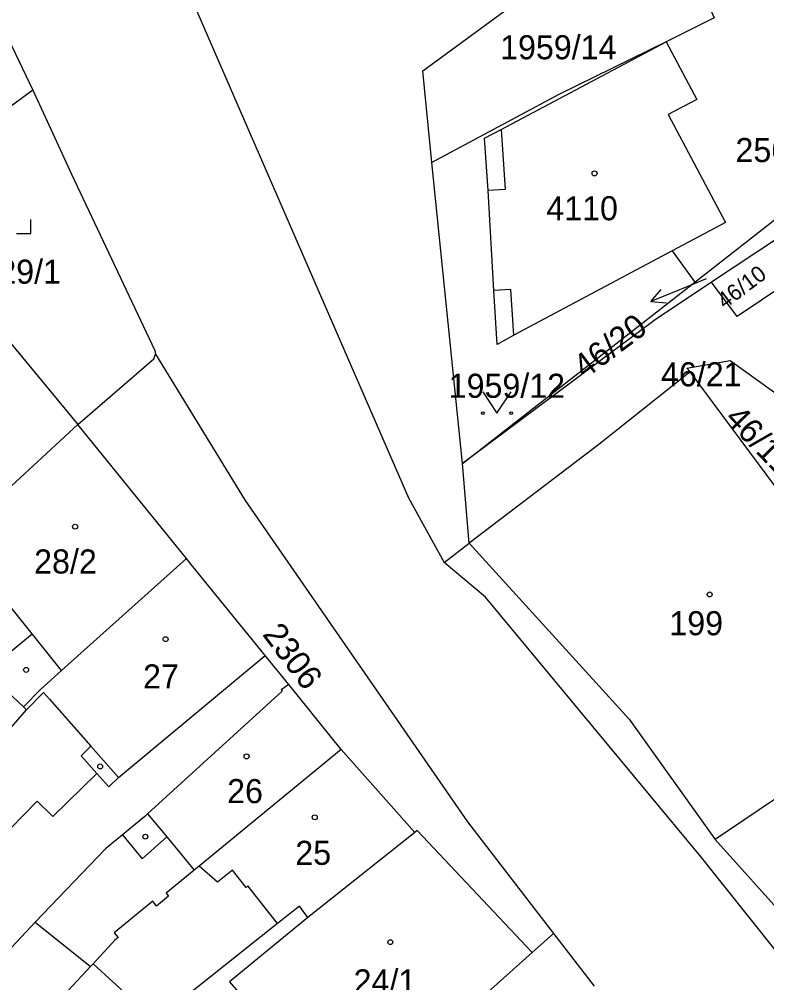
# Model space of a CAD drawing. Extents: x -679220 to -673243, y -1075091 to -1066557.
# Drawn here: x -676560.9 to -676508.2, y -1071318.5 to -1071250.4 of the extents above; entities that cross this region are included whole.
import ezdxf

# ---------------------------------------------------------------- set-up
doc = ezdxf.new("R2010")
doc.units = 0
for name, color, linetype in [('Hranice parcel', 7, 'Continuous'), ('Parcelní čísla', 7, 'Continuous'), ('Pop  PČ popisy', 7, 'Continuous'), ('Vnitřní kresba', 7, 'Continuous'), ('Značky budov', 7, 'Continuous'), ('Značky kultur', 7, 'Continuous')]:
    doc.layers.add(name, color=color, linetype=linetype)

msp = doc.modelspace()

# ---------------------------------------------------------------- linework, layer by layer
at = {"layer": 'Hranice parcel'}
for p, q in [((-676565.27, -1071244.39), (-676559.99, -1071255.44)), ((-676526.92, -1071258.23), (-676515.25, -1071252.02)), ((-676515.25, -1071252.02), (-676513.09, -1071256.1)), ((-676559.99, -1071255.44), (-676570.12, -1071262.88)), ((-676529.65, -1071281.81), (-676531.81, -1071260.54)), ((-676511.08, -1071264.78), (-676514.84, -1071266.79)), ((-676507.18, -1071265.78), (-676512.05, -1071269.01)), ((-676514.84, -1071266.79), (-676526.01, -1071272.75)), ((-676514.84, -1071266.79), (-676513.24, -1071268.99)), ((-676529.65, -1071281.81), (-676513.24, -1071268.99)), ((-676549.14, -1071288.51), (-676556.8, -1071279.05)), ((-676529.17, -1071287.43), (-676529.65, -1071281.81)), ((-676530.94, -1071288.81), (-676529.17, -1071287.43)), ((-676538.2, -1071302), (-676541.9, -1071297.41)), ((-676496.91, -1071298.29), (-676511.8, -1071308.36)), ((-676533, -1071307.87), (-676538.2, -1071302)), ((-676511.8, -1071308.36), (-676506.02, -1071314.83)), ((-676523.21, -1071315.01), (-676524.72, -1071316.36)), ((-676523.21, -1071315.01), (-676520.34, -1071318.73))]:
    msp.add_line(p, q, dxfattribs=at)
for points in [[(-676540.1, -1071206.9), (-676545.19, -1071210.37), (-676547.19, -1071211.9), (-676549.27, -1071213.5), (-676553.35, -1071217.67), (-676555.47, -1071221.6), (-676555.78, -1071224.06), (-676555.19, -1071228.42), (-676554.04, -1071236.25), (-676553.9, -1071237.16), (-676552.89, -1071239.51), (-676533.46, -1071284.24), (-676530.94, -1071288.81)], [(-676531.81, -1071260.54), (-676532.44, -1071254.07), (-676515.64, -1071241.74)], [(-676515.64, -1071241.74), (-676511.86, -1071250.34), (-676515.25, -1071252.02)], [(-676515.25, -1071252.02), (-676522.84, -1071255.75), (-676531.81, -1071260.54)], [(-676559.99, -1071255.44), (-676559.11, -1071257.33), (-676557.26, -1071261.37), (-676551.37, -1071273.82), (-676551.32, -1071274.08)], [(-676513.09, -1071256.1), (-676515.11, -1071257.17), (-676511.08, -1071264.78)], [(-676526.01, -1071272.75), (-676527.19, -1071273.4), (-676527.42, -1071269.59), (-676527.84, -1071262.53), (-676528.1, -1071258.84), (-676526.92, -1071258.23)], [(-676570.12, -1071262.88), (-676561.6, -1071273.23), (-676556.8, -1071279.05)], [(-676513.24, -1071268.99), (-676506.86, -1071264), (-676507.18, -1071265.78)], [(-676512.05, -1071269.01), (-676516.03, -1071271.66), (-676529.65, -1071281.81)], [(-676506.8, -1071269.13), (-676510.24, -1071271.42), (-676512.05, -1071269.01)], [(-676556.8, -1071279.05), (-676551.43, -1071274.41), (-676551.32, -1071274.08)], [(-676551.32, -1071274.08), (-676544.99, -1071284.43), (-676529.29, -1071307.12), (-676523.21, -1071315.01)], [(-676513.57, -1071275.34), (-676513.8, -1071275.07), (-676510.75, -1071274.53), (-676501.82, -1071280.93), (-676501.96, -1071281.94), (-676505.95, -1071284.91)], [(-676513.57, -1071275.34), (-676520.01, -1071280.46), (-676529.17, -1071287.43)], [(-676505.95, -1071284.91), (-676506.66, -1071283.96), (-676506.98, -1071284.2), (-676513.57, -1071275.34)], [(-676556.8, -1071279.05), (-676563.75, -1071285.45), (-676565.56, -1071287), (-676569.1, -1071290.02), (-676569.37, -1071289.71)], [(-676529.17, -1071287.43), (-676517.87, -1071299.88), (-676511.8, -1071308.36)], [(-676549.14, -1071288.51), (-676557.96, -1071296.42), (-676559.45, -1071297.78), (-676560.64, -1071299)], [(-676541.9, -1071297.41), (-676543.57, -1071295.37), (-676548.81, -1071288.95), (-676549.14, -1071288.51)], [(-676400.64, -1071480.43), (-676404.65, -1071473.51), (-676415.78, -1071453.37), (-676425.35, -1071436.91), (-676444.25, -1071404.92), (-676453.53, -1071391.57), (-676458.63, -1071385.05), (-676473.24, -1071365.27), (-676485.03, -1071348.15), (-676497.15, -1071331.02), (-676507.56, -1071316.17), (-676512.86, -1071309.51), (-676528.01, -1071291.25), (-676530.94, -1071288.81)], [(-676560.64, -1071299), (-676563.29, -1071296.53), (-676560.04, -1071293.83), (-676563.26, -1071289.85), (-676564.53, -1071290.49), (-676565.76, -1071291.56)], [(-676541.9, -1071297.41), (-676542.44, -1071297.8), (-676542.38, -1071297.88), (-676551.88, -1071306.55), (-676552.08, -1071306.74), (-676553.66, -1071308.04), (-676554.86, -1071309.02), (-676559.82, -1071314.2), (-676555.92, -1071317.35)], [(-676580.87, -1071324.67), (-676579.48, -1071322.79), (-676577.34, -1071319.88), (-676575.77, -1071317.91), (-676574.1, -1071314.92), (-676571.75, -1071311.79), (-676571.53, -1071311.99), (-676560.42, -1071299.2), (-676560.64, -1071299)], [(-676538.2, -1071302), (-676548.24, -1071310.25), (-676548.59, -1071310.54), (-676550.57, -1071312.17), (-676550.41, -1071312.38), (-676551.25, -1071313.07), (-676551.5, -1071312.73), (-676554.24, -1071314.95), (-676553.96, -1071315.29), (-676554.19, -1071315.48), (-676555.72, -1071317.14), (-676555.92, -1071317.35)], [(-676533, -1071307.87), (-676540.57, -1071313.87), (-676541.16, -1071313.07), (-676542.7, -1071314.29), (-676550.89, -1071320.82), (-676550.27, -1071321.47), (-676550.93, -1071322.11), (-676552.44, -1071323.54)], [(-676524.72, -1071316.36), (-676532.85, -1071307.74), (-676533, -1071307.87)], [(-676524.72, -1071316.36), (-676537.74, -1071328), (-676539.05, -1071326.49), (-676545.13, -1071331.19)], [(-676555.92, -1071317.35), (-676557.48, -1071319.04), (-676561.33, -1071323.2), (-676561.79, -1071323.73), (-676562.04, -1071324.02), (-676562.78, -1071324.87)]]:
    msp.add_lwpolyline(points, dxfattribs=at)
at = {"layer": 'Pop  PČ popisy'}
for p, q in [((-676513.56, -1071269.24), (-676516.342, -1071270.364)), ((-676512.43, -1071268.77), (-676513.56, -1071269.24)), ((-676516.342, -1071270.364), (-676515.602, -1071269.525)), ((-676516.342, -1071270.364), (-676515.226, -1071270.453))]:
    msp.add_line(p, q, dxfattribs=at)
at = {"layer": 'Vnitřní kresba'}
for p, q in [((-676557.96, -1071296.42), (-676560.04, -1071293.83)), ((-676553.94, -1071303.99), (-676543.57, -1071295.37)), ((-676559.23, -1071297.98), (-676560.42, -1071299.2)), ((-676559.23, -1071297.98), (-676558.81, -1071298.45)), ((-676558.81, -1071298.45), (-676555.89, -1071301.78)), ((-676556.56, -1071302.46), (-676555.89, -1071301.78)), ((-676555.89, -1071301.78), (-676553.94, -1071303.99)), ((-676556.56, -1071302.46), (-676555.46, -1071303.7)), ((-676558.56, -1071306.75), (-676555.46, -1071303.7)), ((-676555.46, -1071303.7), (-676554.62, -1071304.64)), ((-676554.62, -1071304.64), (-676553.94, -1071303.99)), ((-676564.62, -1071310.73), (-676559.68, -1071305.66)), ((-676559.68, -1071305.66), (-676558.56, -1071306.75)), ((-676551.88, -1071306.55), (-676550.53, -1071308.19)), ((-676553.66, -1071308.04), (-676552.27, -1071309.74)), ((-676552.27, -1071309.74), (-676550.53, -1071308.19)), ((-676550.53, -1071308.19), (-676548.59, -1071310.54)), ((-676546.95, -1071311.38), (-676548.24, -1071310.25)), ((-676545.89, -1071310.53), (-676546.95, -1071311.38)), ((-676544.92, -1071311.75), (-676545.89, -1071310.53)), ((-676544.8, -1071311.65), (-676544.92, -1071311.75)), ((-676542.7, -1071314.29), (-676544.8, -1071311.65)), ((-676566.02, -1071320.83), (-676559.82, -1071314.2)), ((-676540.57, -1071313.87), (-676546.09, -1071318.43)), ((-676555.72, -1071317.14), (-676552.95, -1071319.7)), ((-676546.09, -1071318.43), (-676539.05, -1071326.49))]:
    msp.add_line(p, q, dxfattribs=at)
for points in [[(-676526.92, -1071258.23), (-676526.64, -1071262.46), (-676527.84, -1071262.53)], [(-676526.01, -1071272.75), (-676526.24, -1071269.52), (-676527.42, -1071269.59)]]:
    msp.add_lwpolyline(points, dxfattribs=at)
at = {"layer": 'Značky budov'}
for centre in [(-676520.317, -1071261.319), (-676556.997, -1071286.269), (-676512.187, -1071291.059), (-676550.607, -1071294.219), (-676560.457, -1071296.389), (-676544.887, -1071302.499), (-676555.227, -1071303.209), (-676540.077, -1071306.799), (-676552.037, -1071308.169), (-676534.737, -1071315.619)]:
    msp.add_circle(centre, 0.175, dxfattribs=at)
at = {"layer": 'Značky kultur'}
for p, q in [((-676560.13, -1071265.57), (-676560.13, -1071264.57)), ((-676561.131, -1071265.57), (-676560.13, -1071265.57))]:
    msp.add_line(p, q, dxfattribs=at)
msp.add_lwpolyline([(-676528.21, -1071276.749), (-676527.21, -1071278.25), (-676526.21, -1071276.749)], dxfattribs=at)
for centre in [(-676528.21, -1071278.249), (-676526.21, -1071278.249)]:
    msp.add_circle(centre, 0.1, dxfattribs=at)

# ---------------------------------------------------------------- texts
at = {"layer": 'Parcelní čísla'}
for s, p in [('1959/14', (-676526.986, -1071253.259)), ('2564/3', (-676510.367, -1071260.519)), ('4110', (-676523.724, -1071264.63)), ('29/1', (-676562.42, -1071269.11)), ('46/21', (-676515.627, -1071276.358)), ('1959/12', (-676530.616, -1071277.17)), ('28/2', (-676559.89, -1071289.58)), ('199', (-676515.035, -1071293.94)), ('27', (-676552.2, -1071297.7)), ('26', (-676546.26, -1071305.8)), ('25', (-676541.45, -1071310.16)), ('24/1', (-676537.33, -1071319.239))]:
    msp.add_text(s, height=1.7, dxfattribs=at).set_placement(p)
for s, height, rotation, p in [('46/10', 1.14, 37, (-676511.123, -1071270.936)), ('46/20', 1.7, 37, (-676521.004, -1071275.895)), ('46/11', 1.7, 314, (-676511.202, -1071278.707)), ('2306', 1.7, 307, (-676543.818, -1071293.891))]:
    msp.add_text(s, height=height, rotation=rotation, dxfattribs=at).set_placement(p)

doc.saveas('drawing.dxf')
